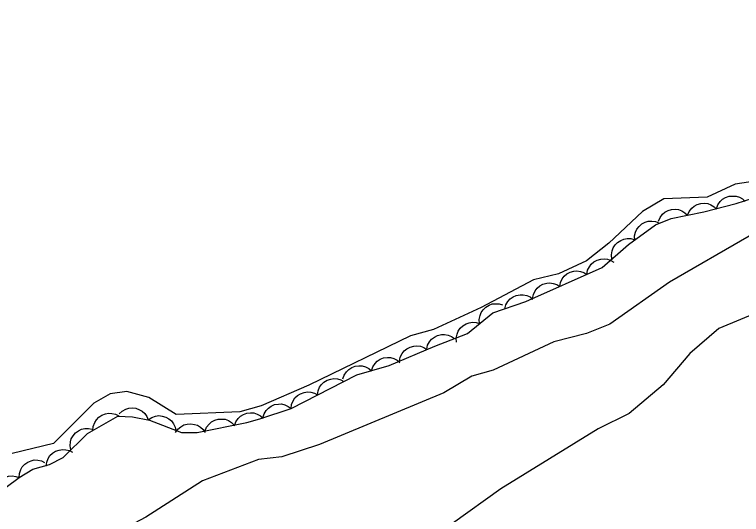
# Model space of a CAD drawing. Extents: x 336540 to 340074, y 5572036 to 5573747.
# Drawn here: x 336669 to 336742.5, y 5573364.5 to 5573415 of the extents above; entities that cross this region are included whole.
import ezdxf

# ---------------------------------------------------------------- set-up
doc = ezdxf.new("R2010")
doc.units = 0
for name, color, linetype in [('Niveau 2', 7, 'Continuous'), ('Niveau 4', 7, 'Continuous'), ('Niveau 44', 7, 'Continuous')]:
    doc.layers.add(name, color=color, linetype=linetype)

msp = doc.modelspace()

# ---------------------------------------------------------------- linework, layer by layer
at = {"layer": 'Niveau 2'}
for points in [[(336786.38, 5573422.32), (336782.56, 5573421.1), (336774.86, 5573415.96), (336770.85, 5573411.67), (336765.99, 5573404.31), (336764.74, 5573402.19), (336763.9, 5573398.76), (336762.96, 5573397.53), (336761.47, 5573396.77), (336757.12, 5573395.71), (336751.9, 5573395.25), (336747.56, 5573394.34), (336743.23, 5573392.6), (336735.18, 5573387.95)], [(336735.18, 5573387.95), (336729.15, 5573383.72), (336726.81, 5573382.76), (336723.49, 5573381.92), (336717.35, 5573379.05), (336715.21, 5573378.44), (336712.39, 5573376.77), (336699.81, 5573371.53), (336695.99, 5573370.31), (336693.64, 5573370.03), (336687.99, 5573367.87), (336682.24, 5573364.18), (336671.87, 5573358.71)], [(336779.99, 5573362.44), (336776.93, 5573365.99), (336772.35, 5573369.67), (336769.82, 5573372.43), (336768.54, 5573374.4), (336767.27, 5573375.86), (336767.19, 5573377.38), (336767.57, 5573380.28), (336766.4, 5573383.11), (336764.61, 5573385.24), (336761.97, 5573386.94), (336758.06, 5573387.26), (336752.18, 5573386.62), (336750.46, 5573386.87), (336748.11, 5573386.56), (336740.16, 5573383.27), (336737.24, 5573380.76), (336734.53, 5573377.56), (336731.12, 5573374.67), (336727.99, 5573373.14), (336718.15, 5573367.05), (336713.26, 5573363.56)]]:
    msp.add_lwpolyline(points, dxfattribs=at)
at = {"layer": 'Niveau 4'}
msp.add_lwpolyline([(336745.2, 5573398.36), (336741.84, 5573397.88), (336739.01, 5573396.57), (336734.62, 5573396.38), (336732.47, 5573395.1), (336729.07, 5573391.89), (336726.78, 5573390.11), (336723.95, 5573388.8), (336721.45, 5573388.19), (336716.16, 5573385.41), (336711.34, 5573383.17), (336709, 5573382.54), (336698.74, 5573377.53), (336693.91, 5573375.46), (336691.74, 5573374.84), (336685.33, 5573374.56), (336682.55, 5573376.31), (336680.32, 5573376.89), (336678.65, 5573376.66), (336676.98, 5573375.72), (336672.93, 5573371.65), (336668.74, 5573370.62)], dxfattribs=at)
at = {"layer": 'Niveau 44'}
for points in [[(336666.64, 5573366.14), (336669.45, 5573368.21), (336670.84, 5573369.03), (336672.51, 5573369.52), (336673.88, 5573370.24), (336676.37, 5573372.65), (336679.43, 5573374.39), (336680.91, 5573374.35), (336682.62, 5573374), (336685.85, 5573372.74), (336687.43, 5573372.75), (336692.45, 5573373.77), (336693.78, 5573374.12), (336696.93, 5573375.18), (336703.57, 5573378.57), (336706.85, 5573379.52), (336711.47, 5573381.5), (336714.76, 5573382.77), (336717.32, 5573384.84), (336720.68, 5573386), (336728.37, 5573389.43), (336731.03, 5573391.75), (336733.78, 5573393.74), (336735.36, 5573394.39), (336738.67, 5573395.07), (336741.94, 5573395.9), (336745.28, 5573396.98)], [(336739.94, 5573395.39), (336740.08, 5573395.78), (336740.32, 5573396.11), (336740.55, 5573396.35), (336740.86, 5573396.52), (336741.21, 5573396.64), (336741.59, 5573396.67), (336741.92, 5573396.66), (336742.25, 5573396.55), (336742.57, 5573396.37), (336742.84, 5573396.13)], [(336737.01, 5573394.73), (336737.17, 5573395.11), (336737.43, 5573395.43), (336737.67, 5573395.65), (336737.98, 5573395.81), (336738.34, 5573395.92), (336738.72, 5573395.93), (336739.05, 5573395.91), (336739.37, 5573395.78), (336739.69, 5573395.58), (336739.95, 5573395.33)], [(336734.07, 5573394.13), (336734.23, 5573394.51), (336734.49, 5573394.83), (336734.73, 5573395.05), (336735.05, 5573395.21), (336735.4, 5573395.31), (336735.78, 5573395.33), (336736.11, 5573395.3), (336736.43, 5573395.17), (336736.75, 5573394.98), (336737.01, 5573394.73)], [(336731.67, 5573392.21), (336731.65, 5573392.63), (336731.76, 5573393.02), (336731.89, 5573393.33), (336732.11, 5573393.6), (336732.39, 5573393.84), (336732.73, 5573394.01), (336733.04, 5573394.12), (336733.39, 5573394.14), (336733.76, 5573394.09), (336734.1, 5573393.97)], [(336729.36, 5573390.3), (336729.31, 5573390.71), (336729.38, 5573391.11), (336729.48, 5573391.43), (336729.68, 5573391.72), (336729.93, 5573391.98), (336730.26, 5573392.18), (336730.56, 5573392.32), (336730.9, 5573392.37), (336731.28, 5573392.36), (336731.62, 5573392.27)], [(336726.83, 5573388.74), (336726.91, 5573389.16), (336727.09, 5573389.52), (336727.28, 5573389.79), (336727.55, 5573390.01), (336727.87, 5573390.19), (336728.25, 5573390.29), (336728.57, 5573390.33), (336728.92, 5573390.28), (336729.27, 5573390.16), (336729.57, 5573389.97)], [(336724.09, 5573387.52), (336724.17, 5573387.93), (336724.35, 5573388.3), (336724.54, 5573388.57), (336724.81, 5573388.79), (336725.13, 5573388.97), (336725.51, 5573389.06), (336725.83, 5573389.11), (336726.18, 5573389.05), (336726.53, 5573388.93), (336726.83, 5573388.74)], [(336721.35, 5573386.3), (336721.43, 5573386.71), (336721.61, 5573387.07), (336721.8, 5573387.35), (336722.07, 5573387.57), (336722.39, 5573387.75), (336722.77, 5573387.84), (336723.09, 5573387.89), (336723.44, 5573387.83), (336723.79, 5573387.71), (336724.09, 5573387.52)], [(336718.54, 5573385.26), (336718.65, 5573385.66), (336718.86, 5573386.01), (336719.07, 5573386.26), (336719.37, 5573386.46), (336719.7, 5573386.61), (336720.08, 5573386.67), (336720.41, 5573386.69), (336720.75, 5573386.61), (336721.09, 5573386.46), (336721.38, 5573386.24)], [(336715.99, 5573383.77), (336715.96, 5573384.18), (336716.04, 5573384.58), (336716.15, 5573384.89), (336716.36, 5573385.17), (336716.63, 5573385.43), (336716.96, 5573385.62), (336717.26, 5573385.75), (336717.61, 5573385.78), (336717.98, 5573385.76), (336718.32, 5573385.65)], [(336713.66, 5573381.88), (336713.62, 5573382.3), (336713.71, 5573382.69), (336713.82, 5573383), (336714.03, 5573383.29), (336714.29, 5573383.54), (336714.63, 5573383.73), (336714.93, 5573383.86), (336715.28, 5573383.9), (336715.65, 5573383.87), (336715.99, 5573383.77)], [(336710.64, 5573381.18), (336710.73, 5573381.59), (336710.94, 5573381.94), (336711.14, 5573382.2), (336711.42, 5573382.41), (336711.75, 5573382.57), (336712.13, 5573382.65), (336712.45, 5573382.68), (336712.8, 5573382.6), (336713.14, 5573382.47), (336713.44, 5573382.26)], [(336707.9, 5573379.97), (336707.97, 5573380.38), (336708.16, 5573380.74), (336708.35, 5573381.01), (336708.63, 5573381.22), (336708.96, 5573381.4), (336709.33, 5573381.49), (336709.65, 5573381.53), (336710, 5573381.47), (336710.35, 5573381.34), (336710.65, 5573381.15)], [(336705.06, 5573379), (336705.19, 5573379.4), (336705.42, 5573379.73), (336705.64, 5573379.98), (336705.95, 5573380.16), (336706.29, 5573380.29), (336706.67, 5573380.33), (336707, 5573380.34), (336707.33, 5573380.23), (336707.67, 5573380.07), (336707.94, 5573379.84)], [(336702.18, 5573378.17), (336702.31, 5573378.56), (336702.54, 5573378.9), (336702.76, 5573379.14), (336703.06, 5573379.32), (336703.41, 5573379.46), (336703.79, 5573379.5), (336704.12, 5573379.5), (336704.45, 5573379.4), (336704.78, 5573379.23), (336705.06, 5573379)], [(336699.61, 5573376.55), (336699.66, 5573376.96), (336699.82, 5573377.33), (336700, 5573377.62), (336700.26, 5573377.85), (336700.57, 5573378.05), (336700.94, 5573378.16), (336701.26, 5573378.22), (336701.61, 5573378.19), (336701.96, 5573378.09), (336702.28, 5573377.91)], [(336696.94, 5573375.18), (336696.99, 5573375.6), (336697.15, 5573375.97), (336697.33, 5573376.25), (336697.59, 5573376.49), (336697.9, 5573376.68), (336698.27, 5573376.8), (336698.59, 5573376.86), (336698.94, 5573376.82), (336699.29, 5573376.72), (336699.61, 5573376.55)], [(336679.56, 5573374.63), (336679.86, 5573374.92), (336680.22, 5573375.11), (336680.53, 5573375.22), (336680.88, 5573375.24), (336681.25, 5573375.2), (336681.6, 5573375.06), (336681.89, 5573374.91), (336682.14, 5573374.66), (336682.36, 5573374.36), (336682.5, 5573374.02)], [(336694.09, 5573374.23), (336694.2, 5573374.63), (336694.42, 5573374.97), (336694.64, 5573375.22), (336694.93, 5573375.42), (336695.27, 5573375.57), (336695.65, 5573375.63), (336695.97, 5573375.64), (336696.31, 5573375.55), (336696.65, 5573375.4), (336696.94, 5573375.18)], [(336676.91, 5573372.96), (336676.94, 5573373.37), (336677.09, 5573373.75), (336677.25, 5573374.04), (336677.5, 5573374.29), (336677.81, 5573374.5), (336678.17, 5573374.63), (336678.48, 5573374.71), (336678.83, 5573374.68), (336679.2, 5573374.6), (336679.52, 5573374.44)], [(336682.5, 5573374.05), (336682.85, 5573374.28), (336683.24, 5573374.41), (336683.56, 5573374.46), (336683.91, 5573374.42), (336684.26, 5573374.32), (336684.59, 5573374.12), (336684.85, 5573373.93), (336685.06, 5573373.64), (336685.22, 5573373.31), (336685.3, 5573372.95)], [(336691.2, 5573373.44), (336691.34, 5573373.83), (336691.58, 5573374.16), (336691.81, 5573374.4), (336692.11, 5573374.57), (336692.46, 5573374.7), (336692.84, 5573374.73), (336693.17, 5573374.73), (336693.5, 5573374.62), (336693.83, 5573374.44), (336694.1, 5573374.2)], [(336685.26, 5573372.74), (336685.49, 5573373.08), (336685.8, 5573373.34), (336686.09, 5573373.52), (336686.43, 5573373.61), (336686.79, 5573373.64), (336687.17, 5573373.58), (336687.49, 5573373.49), (336687.78, 5573373.3), (336688.05, 5573373.05), (336688.26, 5573372.76)], [(336688.24, 5573372.91), (336688.4, 5573373.3), (336688.66, 5573373.61), (336688.9, 5573373.84), (336689.22, 5573374), (336689.57, 5573374.1), (336689.96, 5573374.11), (336690.28, 5573374.09), (336690.61, 5573373.96), (336690.92, 5573373.76), (336691.18, 5573373.51)], [(336674.66, 5573371), (336674.59, 5573371.41), (336674.64, 5573371.81), (336674.72, 5573372.13), (336674.9, 5573372.43), (336675.14, 5573372.71), (336675.46, 5573372.93), (336675.75, 5573373.08), (336676.09, 5573373.15), (336676.46, 5573373.16), (336676.82, 5573373.08)], [(336672.19, 5573369.35), (336672.23, 5573369.77), (336672.39, 5573370.14), (336672.56, 5573370.42), (336672.82, 5573370.66), (336673.13, 5573370.86), (336673.5, 5573370.98), (336673.82, 5573371.05), (336674.17, 5573371.01), (336674.52, 5573370.92), (336674.84, 5573370.75)], [(336669.44, 5573368.2), (336669.47, 5573368.62), (336669.61, 5573369), (336669.76, 5573369.29), (336670.01, 5573369.54), (336670.31, 5573369.76), (336670.67, 5573369.9), (336670.98, 5573369.98), (336671.34, 5573369.96), (336671.7, 5573369.88), (336672.02, 5573369.73)], [(336667.03, 5573366.42), (336667.01, 5573366.84), (336667.11, 5573367.24), (336667.24, 5573367.54), (336667.46, 5573367.81), (336667.73, 5573368.06), (336668.08, 5573368.23), (336668.38, 5573368.35), (336668.73, 5573368.37), (336669.1, 5573368.32), (336669.44, 5573368.2)]]:
    msp.add_lwpolyline(points, dxfattribs=at)

doc.saveas('drawing.dxf')
